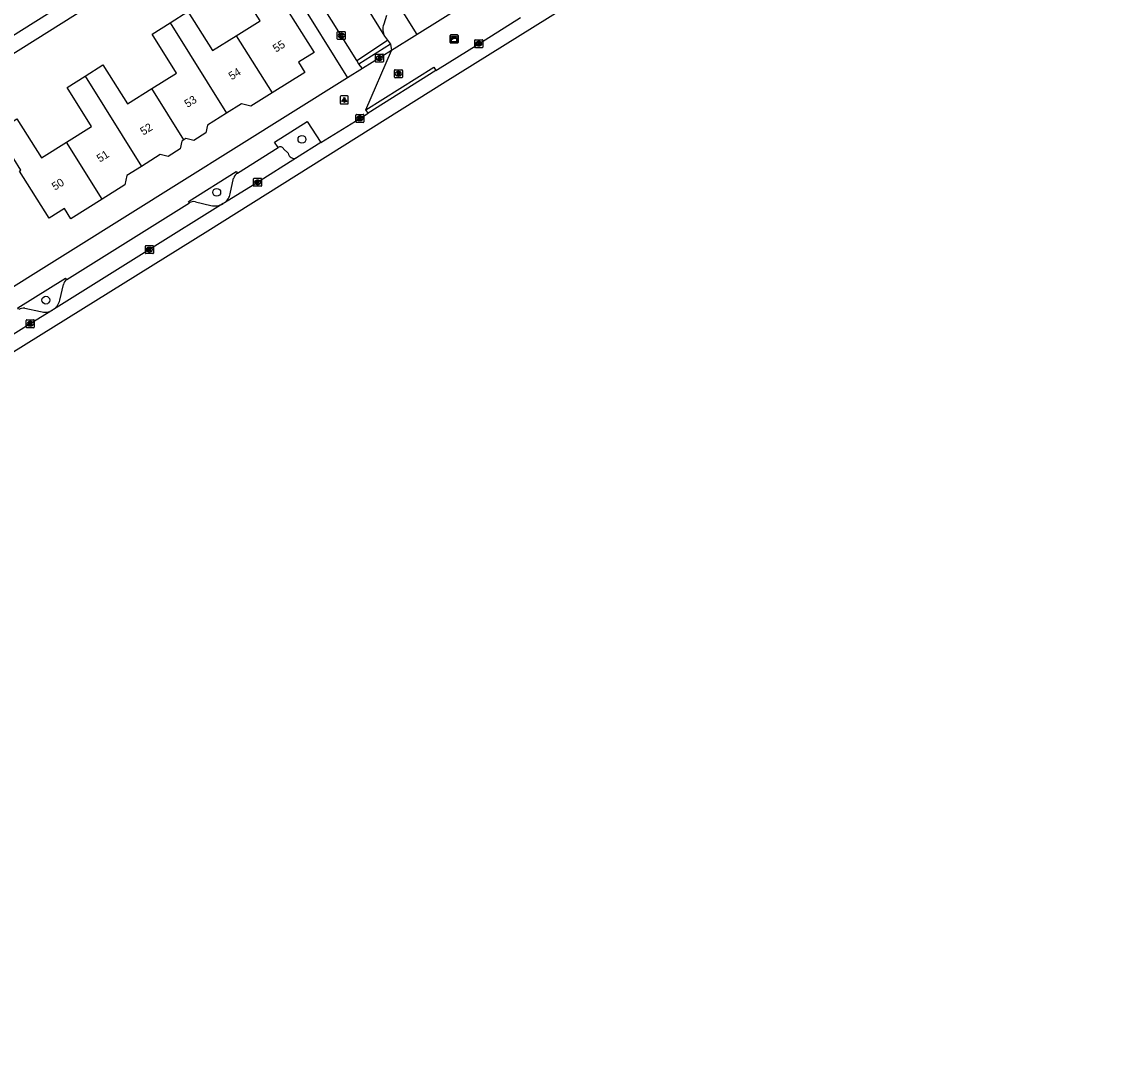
# Model space of a CAD drawing. Extents: x 159353 to 160616, y 385893 to 387321.
# Drawn here: x 159867.4 to 160004.3, y 385926.9 to 386055.1 of the extents above; entities that cross this region are included whole.
import ezdxf

# ---------------------------------------------------------------- set-up
doc = ezdxf.new("R2010")
doc.units = 0
for name, color, linetype in [('IMGEO_Boom', 7, 'Continuous'), ('IMGEO_Fietspad_open', 7, 'Continuous'), ('IMGEO_Kast', 7, 'Continuous'), ('IMGEO_Kolk', 7, 'Continuous'), ('IMGEO_Lichtpunt', 7, 'Continuous'), ('IMGEO_Pand', 7, 'Continuous'), ('IMGEO_Pand_nummerreeks', 7, 'Continuous'), ('IMGEO_Parkeervlak_open', 7, 'Continuous'), ('IMGEO_Rijbaan_lokaal_open', 7, 'Continuous'), ('IMGEO_Rijbaan_regionaal_gesloten', 7, 'Continuous'), ('IMGEO_Rioolput', 7, 'Continuous'), ('IMGEO_Voetpad_open', 7, 'Continuous')]:
    doc.layers.add(name, color=color, linetype=linetype)

msp = doc.modelspace()

# ---------------------------------------------------------------- linework, layer by layer
at = {"layer": 'IMGEO_Boom'}
for centre in [(159902.41, 386040.42), (159891.77, 386033.81), (159870.43, 386020.35)]:
    msp.add_circle(centre, 0.489, dxfattribs=at)
at = {"layer": 'IMGEO_Fietspad_open'}
for points in [[(159919.15, 386049.02), (159919.33, 386049.14), (159924.5, 386052.37), (159929.71, 386055.64)], [(159919.15, 386049.02), (159910.68, 386043.68)], [(159904.78, 386040.02), (159909.65, 386043.04), (159910.68, 386043.68)], [(159904.78, 386040.02), (159901.73, 386038.1)], [(159901.73, 386038.1), (159896.88, 386035.05), (159892.72, 386032.5)], [(159892.56, 386032.4), (159883.36, 386026.66), (159871.37, 386019.17)], [(159892.72, 386032.5), (159892.56, 386032.4)], [(159871.27, 386019.11), (159868.48, 386017.39), (159861.15, 386012.79)], [(159871.37, 386019.17), (159871.27, 386019.11)]]:
    msp.add_lwpolyline(points, dxfattribs=at)
at = {"layer": 'IMGEO_Kast'}
for p, q in [((159920.91, 386052.53), (159920.91, 386053.38)), ((159920.91, 386053.38), (159920.91, 386052.53)), ((159920.99, 386053.46), (159921.83, 386053.46)), ((159921.83, 386053.46), (159920.99, 386053.46)), ((159921.91, 386053.39), (159921.91, 386052.54)), ((159921.91, 386052.54), (159921.91, 386053.39)), ((159921.84, 386052.46), (159921, 386052.46)), ((159921, 386052.46), (159921.84, 386052.46))]:
    msp.add_line(p, q, dxfattribs=at)
for points in [[(159921.11, 386053.25), (159921.71, 386053.25), (159921.71, 386053.16), (159921.11, 386053.16), (159921.11, 386053.25)], [(159921.11, 386053.08), (159921.71, 386053.08), (159921.71, 386052.59), (159921.11, 386052.59), (159921.11, 386053.08)]]:
    msp.add_lwpolyline(points, dxfattribs=at)
msp.add_circle((159921.19, 386052.92), 0.0377, dxfattribs=at)
for centre, start, end in [((159920.99, 386053.38), 92.4484, 184.2845), ((159920.99, 386053.38), 92.4484, 184.2845), ((159920.99, 386052.54), 182.4484, 274.2845), ((159920.99, 386052.54), 182.4484, 274.2845), ((159921.84, 386053.38), 2.4484, 94.2845), ((159921.84, 386053.38), 2.4484, 94.2845), ((159921.84, 386052.54), 272.4484, 4.2845), ((159921.84, 386052.54), 272.4484, 4.2845)]:
    msp.add_arc(centre, 0.0779, start, end, dxfattribs=at)
at = {"layer": 'IMGEO_Kolk'}
for p, q in [((159906.83, 386052.96), (159906.83, 386053.82)), ((159906.9, 386053.89), (159907.75, 386053.89)), ((159907.75, 386052.89), (159906.9, 386052.89)), ((159907.34, 386053.11), (159907.31, 386053.11)), ((159907.32, 386053.67), (159907.34, 386053.67)), ((159907.83, 386053.82), (159907.83, 386052.96)), ((159923.99, 386051.94), (159923.99, 386052.8)), ((159924.07, 386052.87), (159924.92, 386052.87)), ((159924.48, 386052.65), (159924.51, 386052.65)), ((159925, 386052.8), (159925, 386051.94)), ((159924.92, 386051.87), (159924.07, 386051.87)), ((159924.5, 386052.09), (159924.48, 386052.09)), ((159909.15, 386042.61), (159909.15, 386043.46)), ((159909.22, 386043.54), (159910.07, 386043.54)), ((159909.63, 386043.32), (159909.66, 386043.32)), ((159910.15, 386043.46), (159910.15, 386042.61)), ((159910.07, 386042.54), (159909.22, 386042.54)), ((159909.66, 386042.76), (159909.63, 386042.76)), ((159896.38, 386034.63), (159896.38, 386035.48)), ((159896.45, 386035.56), (159897.31, 386035.56)), ((159896.89, 386034.78), (159896.86, 386034.78)), ((159896.87, 386035.34), (159896.89, 386035.34)), ((159897.38, 386035.48), (159897.38, 386034.63)), ((159897.31, 386034.56), (159896.45, 386034.56)), ((159882.86, 386026.23), (159882.86, 386027.08)), ((159882.93, 386027.16), (159883.78, 386027.16)), ((159883.35, 386026.94), (159883.37, 386026.94)), ((159883.86, 386027.08), (159883.86, 386026.23)), ((159883.78, 386026.16), (159882.93, 386026.16)), ((159883.37, 386026.38), (159883.34, 386026.38)), ((159867.98, 386016.97), (159867.98, 386017.82)), ((159868.05, 386017.89), (159868.91, 386017.89)), ((159868.49, 386017.11), (159868.46, 386017.11)), ((159868.47, 386017.67), (159868.49, 386017.67)), ((159868.98, 386017.82), (159868.98, 386016.97)), ((159868.91, 386016.89), (159868.05, 386016.89))]:
    msp.add_line(p, q, dxfattribs=at)
for points in [[(159906.83, 386052.96), (159906.83, 386053.82)], [(159906.9, 386053.89), (159907.75, 386053.89)], [(159907.75, 386052.89), (159906.9, 386052.89)], [(159907.15, 386053.59), (159907.27, 386053.59), (159907.27, 386053.44), (159907.4, 386053.59), (159907.57, 386053.59), (159907.42, 386053.44), (159907.57, 386053.19), (159907.42, 386053.19), (159907.34, 386053.35), (159907.27, 386053.29), (159907.27, 386053.19), (159907.15, 386053.19), (159907.15, 386053.59)], [(159907.83, 386053.82), (159907.83, 386052.96)], [(159923.99, 386051.94), (159923.99, 386052.8)], [(159924.07, 386052.87), (159924.92, 386052.87)], [(159924.31, 386052.57), (159924.44, 386052.57), (159924.44, 386052.42), (159924.57, 386052.57), (159924.73, 386052.57), (159924.59, 386052.42), (159924.74, 386052.17), (159924.59, 386052.17), (159924.5, 386052.33), (159924.44, 386052.27), (159924.44, 386052.17), (159924.31, 386052.17), (159924.31, 386052.57)], [(159925, 386052.8), (159925, 386051.94)], [(159924.92, 386051.87), (159924.07, 386051.87)], [(159909.15, 386042.61), (159909.15, 386043.46)], [(159909.22, 386043.54), (159910.07, 386043.54)], [(159909.47, 386043.24), (159909.59, 386043.24), (159909.59, 386043.09), (159909.72, 386043.24), (159909.88, 386043.24), (159909.74, 386043.09), (159909.89, 386042.84), (159909.74, 386042.84), (159909.65, 386043), (159909.59, 386042.94), (159909.59, 386042.84), (159909.47, 386042.84), (159909.47, 386043.24)], [(159910.15, 386043.46), (159910.15, 386042.61)], [(159910.07, 386042.54), (159909.22, 386042.54)], [(159896.38, 386034.63), (159896.38, 386035.48)], [(159896.45, 386035.56), (159897.31, 386035.56)], [(159896.7, 386035.26), (159896.82, 386035.26), (159896.82, 386035.1), (159896.95, 386035.26), (159897.12, 386035.26), (159896.97, 386035.11), (159897.12, 386034.86), (159896.97, 386034.86), (159896.89, 386035.02), (159896.82, 386034.95), (159896.82, 386034.86), (159896.7, 386034.86), (159896.7, 386035.26)], [(159897.38, 386035.48), (159897.38, 386034.63)], [(159897.31, 386034.56), (159896.45, 386034.56)], [(159882.86, 386026.23), (159882.86, 386027.08)], [(159882.93, 386027.16), (159883.78, 386027.16)], [(159883.18, 386026.86), (159883.3, 386026.86), (159883.3, 386026.71), (159883.43, 386026.86), (159883.6, 386026.86), (159883.45, 386026.71), (159883.6, 386026.46), (159883.45, 386026.46), (159883.37, 386026.62), (159883.3, 386026.56), (159883.3, 386026.46), (159883.18, 386026.46), (159883.18, 386026.86)], [(159883.86, 386027.08), (159883.86, 386026.23)], [(159883.78, 386026.16), (159882.93, 386026.16)], [(159867.98, 386016.97), (159867.98, 386017.82)], [(159868.05, 386017.89), (159868.91, 386017.89)], [(159868.3, 386017.59), (159868.42, 386017.59), (159868.42, 386017.44), (159868.55, 386017.59), (159868.72, 386017.59), (159868.57, 386017.44), (159868.72, 386017.19), (159868.57, 386017.19), (159868.49, 386017.36), (159868.42, 386017.29), (159868.42, 386017.19), (159868.3, 386017.19), (159868.3, 386017.59)], [(159868.98, 386017.82), (159868.98, 386016.97)], [(159868.91, 386016.89), (159868.05, 386016.89)]]:
    msp.add_lwpolyline(points, dxfattribs=at)
for centre, start, end in [((159906.9, 386053.81), 91.552, 178.448), ((159906.9, 386053.81), 91.552, 178.448), ((159906.9, 386052.97), 181.552, 268.448), ((159906.9, 386052.97), 181.552, 268.448), ((159907.75, 386053.81), 1.552, 88.448), ((159907.75, 386053.81), 1.552, 88.448), ((159907.75, 386052.97), 271.552, 358.448), ((159907.75, 386052.97), 271.552, 358.448), ((159924.07, 386052.79), 91.552, 178.448), ((159924.07, 386052.79), 91.552, 178.448), ((159924.92, 386052.79), 1.552, 88.448), ((159924.92, 386052.79), 1.552, 88.448), ((159924.07, 386051.95), 181.552, 268.448), ((159924.07, 386051.95), 181.552, 268.448), ((159924.92, 386051.95), 271.552, 358.448), ((159924.92, 386051.95), 271.552, 358.448), ((159909.22, 386043.46), 91.552, 178.448), ((159909.22, 386043.46), 91.552, 178.448), ((159910.07, 386043.46), 1.552, 88.448), ((159910.07, 386043.46), 1.552, 88.448), ((159909.22, 386042.61), 181.552, 268.448), ((159909.22, 386042.61), 181.552, 268.448), ((159910.07, 386042.61), 271.552, 358.448), ((159910.07, 386042.61), 271.552, 358.448), ((159896.45, 386035.48), 91.552, 178.448), ((159896.45, 386035.48), 91.552, 178.448), ((159897.3, 386035.48), 1.552, 88.448), ((159897.3, 386035.48), 1.552, 88.448), ((159896.45, 386034.63), 181.552, 268.448), ((159896.45, 386034.63), 181.552, 268.448), ((159897.3, 386034.63), 271.552, 358.448), ((159897.3, 386034.63), 271.552, 358.448), ((159882.93, 386027.08), 91.552, 178.448), ((159882.93, 386027.08), 91.552, 178.448), ((159883.78, 386027.08), 1.552, 88.448), ((159883.78, 386027.08), 1.552, 88.448), ((159882.93, 386026.23), 181.552, 268.448), ((159882.93, 386026.23), 181.552, 268.448), ((159883.78, 386026.23), 271.552, 358.448), ((159883.78, 386026.23), 271.552, 358.448), ((159868.05, 386017.82), 91.552, 178.448), ((159868.05, 386017.82), 91.552, 178.448), ((159868.05, 386016.97), 181.552, 268.448), ((159868.05, 386016.97), 181.552, 268.448), ((159868.9, 386017.82), 1.552, 88.448), ((159868.9, 386017.82), 1.552, 88.448), ((159868.9, 386016.97), 271.552, 358.448), ((159868.9, 386016.97), 271.552, 358.448)]:
    msp.add_arc(centre, 0.0765, start, end, dxfattribs=at)
for centre, major_axis, ratio, start_param, end_param in [((159907.31, 386053.39), (-0.387, 0.002), 0.722429, 4.712389, 7.853982), ((159907.34, 386053.39), (-0.39, 0.002), 0.717154, 1.570796, 4.712389), ((159924.48, 386052.37), (-0.387, 0.002), 0.722429, 4.712389, 7.853982), ((159924.51, 386052.37), (-0.39, 0.002), 0.717154, 1.570796, 4.712389), ((159909.63, 386043.04), (-0.387, 0.002), 0.722429, 4.712389, 7.853982), ((159909.66, 386043.04), (-0.39, 0.002), 0.717154, 1.570796, 4.712389), ((159896.87, 386035.06), (-0.387, 0.002), 0.722429, 4.712389, 7.853982), ((159896.89, 386035.06), (-0.39, 0.002), 0.717154, 1.570796, 4.712389), ((159883.34, 386026.66), (-0.387, 0.002), 0.722429, 4.712389, 7.853982), ((159883.37, 386026.66), (-0.39, 0.002), 0.717154, 1.570796, 4.712389), ((159868.47, 386017.39), (-0.387, 0.002), 0.722429, 4.712389, 7.853982), ((159868.49, 386017.39), (-0.39, 0.002), 0.717154, 1.570796, 4.712389)]:
    msp.add_ellipse(centre, major_axis=major_axis, ratio=ratio, start_param=start_param, end_param=end_param, dxfattribs=at)
at = {"layer": 'IMGEO_Lichtpunt'}
for p, q in [((159907.2, 386045.75), (159907.2, 386044.94)), ((159907.2, 386045.75), (159907.2, 386044.94)), ((159908.11, 386045.85), (159907.3, 386045.85)), ((159908.11, 386045.85), (159907.3, 386045.85)), ((159908.2, 386044.94), (159908.2, 386045.75)), ((159908.2, 386044.94), (159908.2, 386045.75)), ((159907.3, 386044.85), (159908.11, 386044.85)), ((159907.3, 386044.85), (159908.11, 386044.85))]:
    msp.add_line(p, q, dxfattribs=at)
for points in [[(159907.58, 386045.41), (159907.62, 386045.39), (159907.43, 386045.12), (159907.39, 386045.15), (159907.58, 386045.41)], [(159907.68, 386045.37), (159907.73, 386045.37), (159907.73, 386045.04), (159907.68, 386045.04), (159907.68, 386045.37)], [(159907.79, 386045.39), (159907.83, 386045.41), (159908.01, 386045.15), (159907.98, 386045.12), (159907.79, 386045.39)]]:
    msp.add_lwpolyline(points, dxfattribs=at)
msp.add_circle((159907.7, 386045.55), 0.0994, dxfattribs=at)
for centre, start, end in [((159907.3, 386045.75), 90, 180), ((159907.3, 386045.75), 90, 180), ((159908.11, 386045.75), 0, 90), ((159908.11, 386045.75), 0, 90), ((159907.3, 386044.94), 180, 270), ((159907.3, 386044.94), 180, 270), ((159908.11, 386044.94), 270, 0), ((159908.11, 386044.94), 270, 360)]:
    msp.add_arc(centre, 0.0946, start, end, dxfattribs=at)
at = {"layer": 'IMGEO_Pand'}
for points in [[(159894.21, 386053.37), (159897.19, 386055.23), (159895.37, 386058.14), (159898.42, 386060.05), (159903.96, 386051.26), (159901.99, 386050.05), (159902.79, 386048.77), (159898.69, 386046.22)], [(159885.94, 386054.97), (159888.18, 386056.38), (159891.23, 386051.5), (159894.21, 386053.37)], [(159883.68, 386046.78), (159886.75, 386048.7), (159883.7, 386053.57), (159885.94, 386054.97)], [(159885.94, 386054.97), (159893, 386043.68)], [(159894.21, 386053.37), (159898.69, 386046.22)], [(159875.32, 386048.32), (159877.56, 386049.73), (159880.61, 386044.85), (159883.68, 386046.78)], [(159873, 386040.09), (159876.12, 386042.04), (159873.07, 386046.91), (159875.32, 386048.32)], [(159875.32, 386048.32), (159882.36, 386037.05)], [(159887.68, 386040.38), (159883.68, 386046.78)], [(159898.69, 386046.22), (159896.04, 386044.56), (159894.86, 386044.84), (159893, 386043.68)], [(159877.46, 386032.96), (159873.53, 386030.51), (159872.74, 386031.77), (159870.83, 386030.58), (159867.13, 386036.46), (159867.32, 386036.58), (159865.57, 386039.39), (159865.36, 386039.27), (159864.08, 386041.29), (159866.82, 386043), (159869.88, 386038.13), (159873, 386040.09)], [(159893, 386043.68), (159890.62, 386042.2), (159890.42, 386041.22), (159888.9, 386040.29), (159887.91, 386040.53), (159887.68, 386040.38)], [(159887.68, 386040.38), (159887.42, 386040.21), (159887.2, 386039.22), (159885.71, 386038.29), (159884.71, 386038.52), (159882.36, 386037.05)], [(159877.46, 386032.96), (159873, 386040.09)], [(159882.36, 386037.05), (159880.56, 386035.92), (159880.28, 386034.73), (159877.46, 386032.96)]]:
    msp.add_lwpolyline(points, dxfattribs=at)
at = {"layer": 'IMGEO_Parkeervlak_open'}
for points in [[(159900.12, 386039.26), (159900.7, 386038.68)], [(159893.44, 386033.64), (159893.88, 386035.58)], [(159889.1, 386032.62), (159891.05, 386032.17)], [(159872.19, 386020.34), (159872.62, 386022.28)], [(159867.79, 386019.34), (159869.76, 386018.91)]]:
    msp.add_lwpolyline(points, dxfattribs=at)
for centre, radius, start, end in [((159899.7, 386038.98), 0.507, 34.0868, 121.9851), ((159901.45, 386038.81), 0.762, 189.8569, 291.184), ((159894.82, 386035.36), 0.958, 118.3765, 166.6557), ((159891.74, 386033.92), 1.73, 304.7185, 350.7491), ((159888.89, 386031.61), 1.04, 78.0597, 121.6974), ((159891.51, 386034.18), 2.07, 257.1091, 300.406), ((159873.5, 386022.17), 0.889, 121.9424, 172.92), ((159870.27, 386020.82), 1.98, 303.8187, 345.8544), ((159867.68, 386018.03), 1.32, 85.3736, 119.2318), ((159870.27, 386020.83), 1.99, 255.0687, 300.031)]:
    msp.add_arc(centre, radius, start, end, dxfattribs=at)
at = {"layer": 'IMGEO_Rijbaan_lokaal_open'}
for points in [[(159887.96, 386093.01), (159901.26, 386071.78), (159912.74, 386053.29)], [(159909.27, 386050.28), (159895.71, 386071.91)], [(159909.27, 386050.28), (159913.08, 386052.79)], [(159912.74, 386053.29), (159913.08, 386052.79)], [(159913.47, 386052.3), (159909.53, 386049.8)], [(159913.58, 386051.53), (159909.99, 386049.27)], [(159913.47, 386052.3), (159913.58, 386051.53)], [(159909.99, 386049.27), (159909.53, 386049.8)]]:
    msp.add_lwpolyline(points, dxfattribs=at)
at = {"layer": 'IMGEO_Rijbaan_regionaal_gesloten'}
msp.add_lwpolyline([(160004.35, 386101.1), (160002.36, 386099.87), (159999.72, 386098.31), (159991.64, 386093.36), (159989.33, 386091.54), (159985.38, 386088.33), (159946.2, 386063.73), (159920.3, 386047.58), (159890.66, 386028.94), (159846.77, 386001.71), (159807.27, 385976.87), (159789.75, 385966.06), (159732.87, 385930.22), (159726.62, 385926.95)], dxfattribs=at)
at = {"layer": 'IMGEO_Rioolput'}
for p, q in [((159911.58, 386050.14), (159911.58, 386050.99)), ((159911.66, 386051.07), (159912.51, 386051.07)), ((159912.51, 386050.07), (159911.66, 386050.07)), ((159912.07, 386050.85), (159912.1, 386050.85)), ((159912.09, 386050.29), (159912.07, 386050.29)), ((159912.58, 386050.99), (159912.58, 386050.14)), ((159913.96, 386048.19), (159913.96, 386049.04)), ((159914.03, 386049.11), (159914.89, 386049.11)), ((159914.45, 386048.89), (159914.47, 386048.89)), ((159914.96, 386049.04), (159914.96, 386048.19)), ((159914.89, 386048.11), (159914.03, 386048.11)), ((159914.47, 386048.33), (159914.45, 386048.33))]:
    msp.add_line(p, q, dxfattribs=at)
for points in [[(159911.58, 386050.14), (159911.58, 386050.99)], [(159911.66, 386051.07), (159912.51, 386051.07)], [(159912.51, 386050.07), (159911.66, 386050.07)], [(159912.17, 386050.76), (159911.92, 386050.77), (159911.92, 386050.37)], [(159911.92, 386050.37), (159912.04, 386050.37), (159912.04, 386050.53), (159912.06, 386050.53)], [(159912.1, 386050.69), (159912.04, 386050.69), (159912.04, 386050.6)], [(159912.04, 386050.6), (159912.1, 386050.6)], [(159912.1, 386050.5), (159912.17, 386050.37), (159912.31, 386050.37), (159912.25, 386050.49)], [(159912.58, 386050.99), (159912.58, 386050.14)], [(159913.96, 386048.19), (159913.96, 386049.04)], [(159914.03, 386049.11), (159914.89, 386049.11)], [(159914.55, 386048.81), (159914.3, 386048.81), (159914.3, 386048.41)], [(159914.3, 386048.41), (159914.42, 386048.41), (159914.42, 386048.58), (159914.43, 386048.58)], [(159914.48, 386048.73), (159914.42, 386048.73), (159914.42, 386048.65)], [(159914.42, 386048.65), (159914.47, 386048.65)], [(159914.48, 386048.55), (159914.55, 386048.41), (159914.69, 386048.41), (159914.62, 386048.54)], [(159914.96, 386049.04), (159914.96, 386048.19)], [(159914.89, 386048.11), (159914.03, 386048.11)]]:
    msp.add_lwpolyline(points, dxfattribs=at)
for centre, radius, start, end in [((159911.66, 386050.99), 0.0765, 91.552, 178.448), ((159911.66, 386050.99), 0.0765, 91.552, 178.448), ((159911.66, 386050.14), 0.0765, 181.552, 268.448), ((159911.66, 386050.14), 0.0765, 181.552, 268.448), ((159912.05, 386050.48), 0.0533, 26.0293, 88.6989), ((159912.1, 386050.59), 0.0964, 77.0061, 93.1865), ((159912.08, 386050.79), 0.19, 274.7715, 282.9687), ((159912.12, 386050.65), 0.0378, 276.6634, 79.6772), ((159912.17, 386050.66), 0.109, 350.3612, 89.416), ((159912.17, 386050.65), 0.112, 277.5842, 350.9817), ((159912.15, 386050.44), 0.108, 29.5134, 73.7905), ((159912.51, 386050.99), 0.0765, 1.552, 88.448), ((159912.51, 386050.99), 0.0765, 1.552, 88.448), ((159912.51, 386050.14), 0.0765, 271.552, 358.448), ((159912.51, 386050.14), 0.0765, 271.552, 358.448), ((159914.04, 386049.04), 0.0765, 91.552, 178.448), ((159914.04, 386049.04), 0.0765, 91.552, 178.448), ((159914.43, 386048.52), 0.0533, 26.0293, 88.6989), ((159914.46, 386048.84), 0.19, 274.7715, 282.9687), ((159914.48, 386048.64), 0.0964, 77.0061, 93.1865), ((159914.5, 386048.69), 0.0378, 276.6634, 79.6772), ((159914.55, 386048.7), 0.109, 350.3612, 89.416), ((159914.55, 386048.7), 0.112, 277.5842, 350.9817), ((159914.53, 386048.49), 0.108, 29.5134, 73.7905), ((159914.88, 386049.04), 0.0765, 1.552, 88.448), ((159914.88, 386049.04), 0.0765, 1.552, 88.448), ((159914.04, 386048.19), 0.0765, 181.552, 268.448), ((159914.04, 386048.19), 0.0765, 181.552, 268.448), ((159914.88, 386048.19), 0.0765, 271.552, 358.448), ((159914.88, 386048.19), 0.0765, 271.552, 358.448)]:
    msp.add_arc(centre, radius, start, end, dxfattribs=at)
for centre, major_axis, ratio, start_param, end_param in [((159912.07, 386050.57), (-0.387, 0.002), 0.722429, 4.712389, 7.853982), ((159912.09, 386050.57), (-0.39, 0.002), 0.717154, 1.570796, 4.712389), ((159914.45, 386048.61), (-0.387, 0.002), 0.722429, 4.712389, 7.853982), ((159914.47, 386048.61), (-0.39, 0.002), 0.717154, 1.570796, 4.712389)]:
    msp.add_ellipse(centre, major_axis=major_axis, ratio=ratio, start_param=start_param, end_param=end_param, dxfattribs=at)
at = {"layer": 'IMGEO_Voetpad_open'}
for points in [[(159916.79, 386053.53), (159903.96, 386074.09)], [(159890.72, 386066.44), (159864.03, 386049.65), (159862.99, 386051.31), (159892.38, 386069.81)], [(159895.02, 386069.14), (159908.11, 386048.12)], [(159934.48, 386064.58), (159934.37, 386064.51), (159916.79, 386053.53)], [(159912.97, 386055.88), (159912.64, 386054.8)], [(159913.08, 386052.79), (159913.47, 386052.3)], [(159916.79, 386053.53), (159913.58, 386051.53)], [(159910.41, 386044.11), (159913.58, 386051.53)], [(159909.53, 386049.8), (159909.27, 386050.28)], [(159909.99, 386049.27), (159908.11, 386048.12)], [(159910.41, 386044.11), (159918.88, 386049.44), (159919.15, 386049.02)], [(159908.11, 386048.12), (159873.5, 386026.48), (159829.32, 385998.86), (159796.17, 385978.14)], [(159910.68, 386043.68), (159910.41, 386044.11)], [(159899.43, 386039.41), (159898.98, 386040.08), (159903.05, 386042.67), (159904.78, 386040.02)], [(159894.36, 386036.2), (159899.43, 386039.41)], [(159888.35, 386032.49), (159888.25, 386032.66), (159894.21, 386036.4), (159894.36, 386036.2)], [(159873.03, 386022.92), (159888.35, 386032.49)], [(159867.03, 386019.18), (159866.93, 386019.39), (159872.9, 386023.1), (159873.03, 386022.92)]]:
    msp.add_lwpolyline(points, dxfattribs=at)
msp.add_arc((159914.2, 386054.15), 1.69, 157.2512, 210.3921, dxfattribs=at)

# ---------------------------------------------------------------- texts
at = {"layer": 'IMGEO_Pand_nummerreeks'}
for s, p in [('55', (159899.16, 386051.24)), ('54', (159893.64, 386047.79)), ('53', (159888.12, 386044.34)), ('52', (159882.6, 386040.89)), ('51', (159877.17, 386037.51)), ('50', (159871.56, 386034))]:
    msp.add_text(s, height=1, rotation=31.9748, dxfattribs=at).set_placement(p)

doc.saveas('drawing.dxf')
